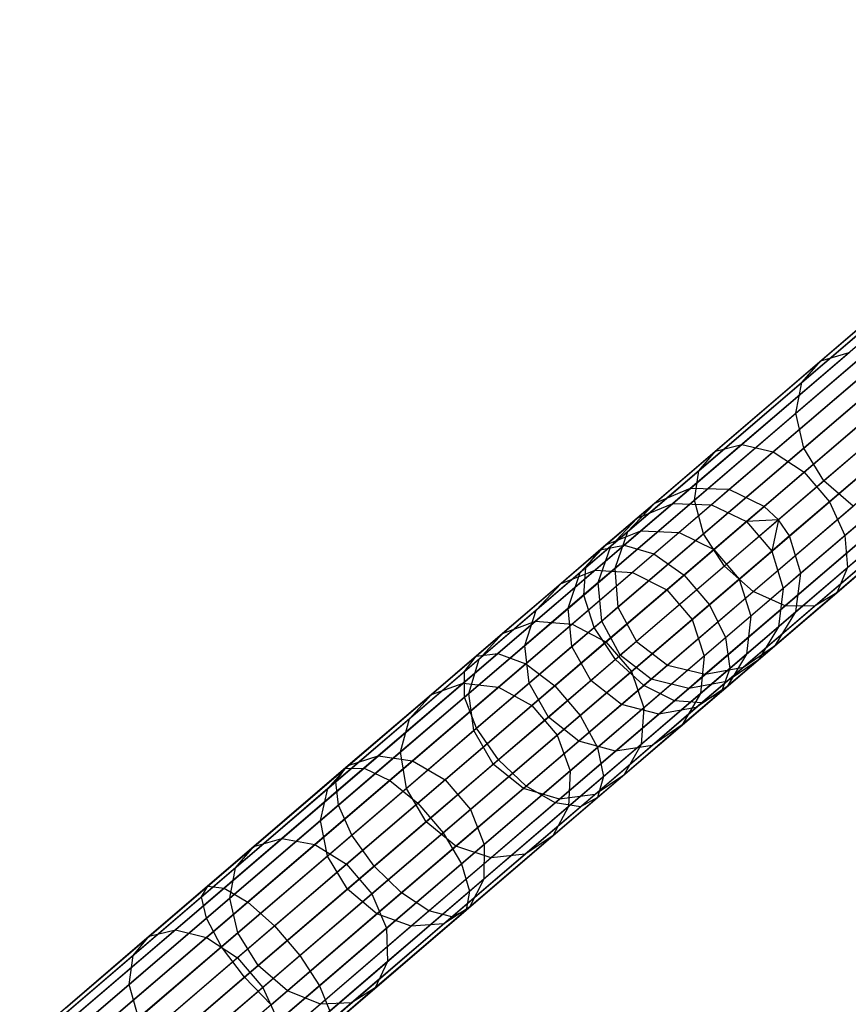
# Model space of a CAD drawing. Extents: x -189 to 189, y -189 to 189.
# Tile 562 of 591: x 130 to 139, y 113 to 124. Entities that reach past the tile are written whole.
import ezdxf

# ---------------------------------------------------------------- set-up
doc = ezdxf.new("R2010")
doc.units = 0
doc.header["$LTSCALE"] = 25.4
doc.layers.get('0').update_dxf_attribs({"linetype": 'CONTINUOUS'})

# ---------------------------------------------------------------- blocks, each defined once
blk = doc.blocks.new('CAMELEON-KENAI-C-12244_STL')
at = {"color": 0}
for p, q in [((142.918, 123.586, -30.93), (137.077, 118.582, -140.93)), ((142.918, 123.586, -30.93), (137.077, 118.582, -140.93)), ((143.333, 123.575, -30.952), (137.492, 118.571, -140.952)), ((143.333, 123.575, -30.952), (137.492, 118.571, -140.952)), ((142.535, 123.427, -30.902), (136.694, 118.423, -140.902)), ((142.535, 123.427, -30.902), (136.694, 118.423, -140.902)), ((143.709, 123.397, -30.963), (137.867, 118.392, -140.963)), ((143.709, 123.397, -30.963), (137.867, 118.392, -140.963)), ((143.86, 123.253, -30.965), (138.019, 118.249, -140.965)), ((143.86, 123.253, -30.965), (138.019, 118.249, -140.965)), ((142.25, 123.126, -30.874), (136.409, 118.121, -140.874)), ((142.25, 123.126, -30.874), (136.409, 118.121, -140.874)), ((143.979, 123.081, -30.963), (138.138, 118.076, -140.963)), ((143.979, 123.081, -30.963), (138.138, 118.076, -140.963)), ((142.112, 122.734, -30.848), (136.271, 117.73, -140.848)), ((142.112, 122.734, -30.848), (136.271, 117.73, -140.848)), ((144.098, 122.683, -30.952), (138.257, 117.678, -140.952)), ((144.098, 122.683, -30.952), (138.257, 117.678, -140.952)), ((142.146, 122.32, -30.831), (136.305, 117.315, -140.831)), ((142.146, 122.32, -30.831), (136.305, 117.315, -140.831)), ((144.045, 122.271, -30.93), (138.204, 117.266, -140.93)), ((144.045, 122.271, -30.93), (138.204, 117.266, -140.93)), ((142.345, 121.955, -30.825), (136.504, 116.95, -140.825)), ((142.345, 121.955, -30.825), (136.504, 116.95, -140.825)), ((143.829, 121.917, -30.902), (137.988, 116.912, -140.902)), ((143.829, 121.917, -30.902), (137.988, 116.912, -140.902)), ((142.675, 121.702, -30.831), (136.834, 116.698, -140.831)), ((142.675, 121.702, -30.831), (136.834, 116.698, -140.831)), ((143.079, 121.605, -30.848), (137.238, 116.601, -140.848)), ((143.079, 121.605, -30.848), (137.238, 116.601, -140.848)), ((143.488, 121.681, -30.874), (137.646, 116.677, -140.874)), ((143.488, 121.681, -30.874), (137.646, 116.677, -140.874)), ((138.471, 119.945, -15.789), (139.478, 120.808, -17.366)), ((138.471, 119.945, -15.789), (139.478, 120.808, -17.366)), ((138.269, 119.715, -16.071), (139.256, 120.56, -17.615)), ((138.269, 119.715, -16.071), (139.256, 120.56, -17.615)), ((138.205, 119.386, -16.316), (139.173, 120.216, -17.833)), ((138.205, 119.386, -16.316), (139.173, 120.216, -17.833)), ((137.627, 119.053, -14.058), (138.774, 120.036, -15.519)), ((137.627, 119.053, -14.058), (138.774, 120.036, -15.519)), ((138.471, 119.945, -15.789), (138.774, 120.036, -15.519)), ((138.471, 119.945, -15.789), (138.774, 120.036, -15.519)), ((137.346, 118.982, -14.356), (138.471, 119.945, -15.789)), ((137.346, 118.982, -14.356), (138.471, 119.945, -15.789)), ((137.963, 118.974, -13.825), (139.127, 119.971, -15.308)), ((137.963, 118.974, -13.825), (139.127, 119.971, -15.308)), ((138.269, 119.715, -16.071), (138.471, 119.945, -15.789)), ((138.269, 119.715, -16.071), (138.471, 119.945, -15.789)), ((138.288, 119.014, -16.483), (139.244, 119.833, -17.98)), ((138.288, 119.014, -16.483), (139.244, 119.833, -17.98)), ((137.168, 118.772, -14.667), (138.269, 119.715, -16.071)), ((137.168, 118.772, -14.667), (138.269, 119.715, -16.071)), ((138.205, 119.386, -16.316), (138.269, 119.715, -16.071)), ((138.205, 119.386, -16.316), (138.269, 119.715, -16.071)), ((138.294, 118.758, -13.698), (139.468, 119.763, -15.193)), ((138.294, 118.758, -13.698), (139.468, 119.763, -15.193)), ((137.123, 118.46, -14.939), (138.205, 119.386, -16.316)), ((137.123, 118.46, -14.939), (138.205, 119.386, -16.316)), ((138.288, 119.014, -16.483), (138.205, 119.386, -16.316)), ((138.288, 119.014, -16.483), (138.205, 119.386, -16.316)), ((139.456, 119.48, -18.032), (138.504, 118.664, -16.542)), ((139.456, 119.48, -18.032), (138.504, 118.664, -16.542)), ((138.565, 118.442, -13.698), (139.738, 119.448, -15.193)), ((138.565, 118.442, -13.698), (139.738, 119.448, -15.193)), ((138.728, 118.081, -13.825), (139.891, 119.079, -15.308)), ((138.728, 118.081, -13.825), (139.891, 119.079, -15.308)), ((136.116, 117.928, -13.082), (137.346, 118.982, -14.356)), ((136.116, 117.928, -13.082), (137.346, 118.982, -14.356)), ((136.373, 117.979, -12.759), (137.627, 119.053, -14.058)), ((136.373, 117.979, -12.759), (137.627, 119.053, -14.058)), ((136.69, 117.884, -12.506), (137.963, 118.974, -13.825)), ((136.69, 117.884, -12.506), (137.963, 118.974, -13.825)), ((137.168, 118.772, -14.667), (137.346, 118.982, -14.356)), ((137.168, 118.772, -14.667), (137.346, 118.982, -14.356)), ((137.22, 118.1, -15.123), (138.288, 119.014, -16.483)), ((137.22, 118.1, -15.123), (138.288, 119.014, -16.483)), ((137.346, 118.982, -14.356), (137.627, 119.053, -14.058)), ((137.346, 118.982, -14.356), (137.627, 119.053, -14.058)), ((137.627, 119.053, -14.058), (137.963, 118.974, -13.825)), ((137.627, 119.053, -14.058), (137.963, 118.974, -13.825)), ((137.963, 118.974, -13.825), (138.294, 118.758, -13.698)), ((137.963, 118.974, -13.825), (138.294, 118.758, -13.698)), ((138.504, 118.664, -16.542), (138.288, 119.014, -16.483)), ((138.504, 118.664, -16.542), (138.288, 119.014, -16.483)), ((135.963, 117.74, -13.42), (137.168, 118.772, -14.667)), ((135.963, 117.74, -13.42), (137.168, 118.772, -14.667)), ((137.011, 117.659, -12.368), (138.294, 118.758, -13.698)), ((137.011, 117.659, -12.368), (138.294, 118.758, -13.698)), ((137.123, 118.46, -14.939), (137.168, 118.772, -14.667)), ((137.123, 118.46, -14.939), (137.168, 118.772, -14.667)), ((138.294, 118.758, -13.698), (138.565, 118.442, -13.698)), ((138.294, 118.758, -13.698), (138.565, 118.442, -13.698)), ((138.504, 118.664, -16.542), (137.442, 117.754, -15.188)), ((138.504, 118.664, -16.542), (137.442, 117.754, -15.188)), ((138.817, 118.396, -16.483), (138.504, 118.664, -16.542)), ((138.817, 118.396, -16.483), (138.504, 118.664, -16.542)), ((138.754, 117.738, -14.058), (139.901, 118.72, -15.519)), ((138.754, 117.738, -14.058), (139.901, 118.72, -15.519)), ((137.077, 118.582, -140.93), (136.694, 118.423, -140.902)), ((137.077, 118.582, -140.93), (136.694, 118.423, -140.902)), ((137.077, 118.582, -140.93), (136.891, 118.422, -142.966)), ((137.077, 118.582, -140.93), (136.891, 118.422, -142.966)), ((137.492, 118.571, -140.952), (137.077, 118.582, -140.93)), ((137.492, 118.571, -140.952), (137.077, 118.582, -140.93)), ((137.492, 118.571, -140.952), (137.303, 118.409, -143.018)), ((137.492, 118.571, -140.952), (137.303, 118.409, -143.018)), ((137.867, 118.392, -140.963), (137.492, 118.571, -140.952)), ((137.867, 118.392, -140.963), (137.492, 118.571, -140.952)), ((135.941, 117.446, -13.714), (137.123, 118.46, -14.939)), ((135.941, 117.446, -13.714), (137.123, 118.46, -14.939)), ((137.22, 118.1, -15.123), (137.123, 118.46, -14.939)), ((137.22, 118.1, -15.123), (137.123, 118.46, -14.939)), ((137.282, 117.343, -12.368), (138.565, 118.442, -13.698)), ((137.282, 117.343, -12.368), (138.565, 118.442, -13.698)), ((138.565, 118.442, -13.698), (138.728, 118.081, -13.825)), ((138.565, 118.442, -13.698), (138.728, 118.081, -13.825)), ((138.64, 117.471, -14.356), (139.765, 118.435, -15.789)), ((138.64, 117.471, -14.356), (139.765, 118.435, -15.789)), ((136.694, 118.423, -140.902), (136.409, 118.121, -140.874)), ((136.694, 118.423, -140.902), (136.409, 118.121, -140.874)), ((136.694, 118.423, -140.902), (136.511, 118.266, -142.899)), ((136.694, 118.423, -140.902), (136.511, 118.266, -142.899)), ((136.511, 118.266, -142.899), (136.891, 118.422, -142.966)), ((136.511, 118.266, -142.899), (136.891, 118.422, -142.966)), ((136.891, 118.422, -142.966), (136.551, 118.131, -144.967)), ((136.891, 118.422, -142.966), (136.551, 118.131, -144.967)), ((136.891, 118.422, -142.966), (137.303, 118.409, -143.018)), ((136.891, 118.422, -142.966), (137.303, 118.409, -143.018)), ((137.303, 118.409, -143.018), (136.958, 118.114, -145.049)), ((137.303, 118.409, -143.018), (136.958, 118.114, -145.049)), ((137.303, 118.409, -143.018), (137.677, 118.229, -143.047)), ((137.303, 118.409, -143.018), (137.677, 118.229, -143.047)), ((137.867, 118.392, -140.963), (137.677, 118.229, -143.047)), ((137.867, 118.392, -140.963), (137.677, 118.229, -143.047)), ((137.749, 117.482, -15.123), (138.817, 118.396, -16.483)), ((137.749, 117.482, -15.123), (138.817, 118.396, -16.483)), ((138.019, 118.249, -140.965), (137.867, 118.392, -140.963)), ((138.019, 118.249, -140.965), (137.867, 118.392, -140.963)), ((136.511, 118.266, -142.899), (136.178, 117.981, -144.861)), ((136.511, 118.266, -142.899), (136.178, 117.981, -144.861)), ((136.23, 117.968, -142.829), (136.511, 118.266, -142.899)), ((136.23, 117.968, -142.829), (136.511, 118.266, -142.899)), ((137.677, 118.229, -143.047), (137.329, 117.931, -145.094)), ((137.677, 118.229, -143.047), (137.329, 117.931, -145.094)), ((138.019, 118.249, -140.965), (137.677, 118.229, -143.047)), ((138.019, 118.249, -140.965), (137.677, 118.229, -143.047)), ((137.677, 118.229, -143.047), (137.947, 117.913, -143.047)), ((137.677, 118.229, -143.047), (137.947, 117.913, -143.047)), ((138.019, 118.249, -140.965), (137.947, 117.913, -143.047)), ((138.019, 118.249, -140.965), (137.947, 117.913, -143.047)), ((138.138, 118.076, -140.963), (138.019, 118.249, -140.965)), ((138.138, 118.076, -140.963), (138.019, 118.249, -140.965)), ((138.09, 117.331, -14.939), (139.172, 118.257, -16.316)), ((138.09, 117.331, -14.939), (139.172, 118.257, -16.316)), ((138.405, 117.327, -14.667), (139.507, 118.271, -16.071)), ((138.405, 117.327, -14.667), (139.507, 118.271, -16.071)), ((136.551, 118.131, -144.967), (136.061, 117.712, -146.913)), ((136.551, 118.131, -144.967), (136.061, 117.712, -146.913)), ((136.178, 117.981, -144.861), (136.551, 118.131, -144.967)), ((136.178, 117.981, -144.861), (136.551, 118.131, -144.967)), ((136.409, 118.121, -140.874), (136.23, 117.968, -142.829)), ((136.409, 118.121, -140.874), (136.23, 117.968, -142.829)), ((136.409, 118.121, -140.874), (136.271, 117.73, -140.848)), ((136.409, 118.121, -140.874), (136.271, 117.73, -140.848)), ((136.958, 118.114, -145.049), (136.461, 117.688, -147.025)), ((136.958, 118.114, -145.049), (136.461, 117.688, -147.025)), ((136.551, 118.131, -144.967), (136.958, 118.114, -145.049)), ((136.551, 118.131, -144.967), (136.958, 118.114, -145.049)), ((136.958, 118.114, -145.049), (137.329, 117.931, -145.094)), ((136.958, 118.114, -145.049), (137.329, 117.931, -145.094)), ((136.053, 117.099, -13.913), (137.22, 118.1, -15.123)), ((136.053, 117.099, -13.913), (137.22, 118.1, -15.123)), ((137.442, 117.754, -15.188), (137.22, 118.1, -15.123)), ((137.442, 117.754, -15.188), (137.22, 118.1, -15.123)), ((137.455, 116.991, -12.506), (138.728, 118.081, -13.825)), ((137.455, 116.991, -12.506), (138.728, 118.081, -13.825)), ((138.138, 118.076, -140.963), (137.947, 117.913, -143.047)), ((138.138, 118.076, -140.963), (137.947, 117.913, -143.047)), ((138.257, 117.678, -140.952), (138.138, 118.076, -140.963)), ((138.257, 117.678, -140.952), (138.138, 118.076, -140.963)), ((138.728, 118.081, -13.825), (138.754, 117.738, -14.058)), ((138.728, 118.081, -13.825), (138.754, 117.738, -14.058)), ((134.794, 116.795, -11.98), (136.116, 117.928, -13.082)), ((134.794, 116.795, -11.98), (136.116, 117.928, -13.082)), ((135.025, 116.823, -11.636), (136.373, 117.979, -12.759)), ((135.025, 116.823, -11.636), (136.373, 117.979, -12.759)), ((136.178, 117.981, -144.861), (135.698, 117.569, -146.77)), ((136.178, 117.981, -144.861), (135.698, 117.569, -146.77)), ((135.904, 117.688, -144.751), (136.178, 117.981, -144.861)), ((135.904, 117.688, -144.751), (136.178, 117.981, -144.861)), ((136.23, 117.968, -142.829), (135.904, 117.688, -144.751)), ((136.23, 117.968, -142.829), (135.904, 117.688, -144.751)), ((135.963, 117.74, -13.42), (136.116, 117.928, -13.082)), ((135.963, 117.74, -13.42), (136.116, 117.928, -13.082)), ((136.096, 117.579, -142.768), (136.23, 117.968, -142.829)), ((136.096, 117.579, -142.768), (136.23, 117.968, -142.829)), ((136.116, 117.928, -13.082), (136.373, 117.979, -12.759)), ((136.116, 117.928, -13.082), (136.373, 117.979, -12.759)), ((136.373, 117.979, -12.759), (136.69, 117.884, -12.506)), ((136.373, 117.979, -12.759), (136.69, 117.884, -12.506)), ((137.329, 117.931, -145.094), (136.828, 117.502, -147.086)), ((137.329, 117.931, -145.094), (136.828, 117.502, -147.086)), ((137.329, 117.931, -145.094), (137.6, 117.615, -145.094)), ((137.329, 117.931, -145.094), (137.6, 117.615, -145.094)), ((137.947, 117.913, -143.047), (137.6, 117.615, -145.094)), ((137.947, 117.913, -143.047), (137.6, 117.615, -145.094)), ((137.947, 117.913, -143.047), (138.068, 117.516, -143.018)), ((137.947, 117.913, -143.047), (138.068, 117.516, -143.018)), ((135.321, 116.711, -11.366), (136.69, 117.884, -12.506)), ((135.321, 116.711, -11.366), (136.69, 117.884, -12.506)), ((136.69, 117.884, -12.506), (137.011, 117.659, -12.368)), ((136.69, 117.884, -12.506), (137.011, 117.659, -12.368)), ((134.668, 116.63, -12.341), (135.963, 117.74, -13.42)), ((134.668, 116.63, -12.341), (135.963, 117.74, -13.42)), ((136.061, 117.712, -146.913), (135.426, 117.168, -148.786)), ((136.061, 117.712, -146.913), (135.426, 117.168, -148.786)), ((135.698, 117.569, -146.77), (136.061, 117.712, -146.913)), ((135.698, 117.569, -146.77), (136.061, 117.712, -146.913)), ((135.941, 117.446, -13.714), (135.963, 117.74, -13.42)), ((135.941, 117.446, -13.714), (135.963, 117.74, -13.42)), ((136.061, 117.712, -146.913), (136.461, 117.688, -147.025)), ((136.061, 117.712, -146.913), (136.461, 117.688, -147.025)), ((136.271, 117.73, -140.848), (136.096, 117.579, -142.768)), ((136.271, 117.73, -140.848), (136.096, 117.579, -142.768)), ((136.271, 117.73, -140.848), (136.305, 117.315, -140.831)), ((136.271, 117.73, -140.848), (136.305, 117.315, -140.831)), ((137.442, 117.754, -15.188), (136.279, 116.758, -13.984)), ((137.442, 117.754, -15.188), (136.279, 116.758, -13.984)), ((137.749, 117.482, -15.123), (137.442, 117.754, -15.188)), ((137.749, 117.482, -15.123), (137.442, 117.754, -15.188)), ((137.5, 116.663, -12.759), (138.754, 117.738, -14.058)), ((137.5, 116.663, -12.759), (138.754, 117.738, -14.058)), ((138.754, 117.738, -14.058), (138.64, 117.471, -14.356)), ((138.754, 117.738, -14.058), (138.64, 117.471, -14.356)), ((135.904, 117.688, -144.751), (135.433, 117.285, -146.621)), ((135.904, 117.688, -144.751), (135.433, 117.285, -146.621)), ((135.631, 116.476, -11.219), (137.011, 117.659, -12.368)), ((135.631, 116.476, -11.219), (137.011, 117.659, -12.368)), ((135.775, 117.305, -144.655), (135.904, 117.688, -144.751)), ((135.775, 117.305, -144.655), (135.904, 117.688, -144.751)), ((136.461, 117.688, -147.025), (135.816, 117.135, -148.926)), ((136.461, 117.688, -147.025), (135.816, 117.135, -148.926)), ((136.461, 117.688, -147.025), (136.828, 117.502, -147.086)), ((136.461, 117.688, -147.025), (136.828, 117.502, -147.086)), ((137.011, 117.659, -12.368), (137.282, 117.343, -12.368)), ((137.011, 117.659, -12.368), (137.282, 117.343, -12.368)), ((137.6, 117.615, -145.094), (137.099, 117.186, -147.086)), ((137.6, 117.615, -145.094), (137.099, 117.186, -147.086)), ((137.6, 117.615, -145.094), (137.723, 117.221, -145.049)), ((137.6, 117.615, -145.094), (137.723, 117.221, -145.049)), ((138.257, 117.678, -140.952), (138.068, 117.516, -143.018)), ((138.257, 117.678, -140.952), (138.068, 117.516, -143.018)), ((138.204, 117.266, -140.93), (138.257, 117.678, -140.952)), ((138.204, 117.266, -140.93), (138.257, 117.678, -140.952)), ((135.698, 117.569, -146.77), (135.075, 117.036, -148.606)), ((135.698, 117.569, -146.77), (135.075, 117.036, -148.606)), ((135.433, 117.285, -146.621), (135.698, 117.569, -146.77)), ((135.433, 117.285, -146.621), (135.698, 117.569, -146.77)), ((136.096, 117.579, -142.768), (135.775, 117.305, -144.655)), ((136.096, 117.579, -142.768), (135.775, 117.305, -144.655)), ((136.132, 117.167, -142.727), (136.096, 117.579, -142.768)), ((136.132, 117.167, -142.727), (136.096, 117.579, -142.768)), ((136.828, 117.502, -147.086), (136.178, 116.945, -149.002)), ((136.828, 117.502, -147.086), (136.178, 116.945, -149.002)), ((136.828, 117.502, -147.086), (137.099, 117.186, -147.086)), ((136.828, 117.502, -147.086), (137.099, 117.186, -147.086)), ((138.068, 117.516, -143.018), (137.723, 117.221, -145.049)), ((138.068, 117.516, -143.018), (137.723, 117.221, -145.049)), ((138.068, 117.516, -143.018), (138.018, 117.107, -142.966)), ((138.068, 117.516, -143.018), (138.018, 117.107, -142.966)), ((134.669, 116.357, -12.655), (135.941, 117.446, -13.714)), ((134.669, 116.357, -12.655), (135.941, 117.446, -13.714)), ((136.053, 117.099, -13.913), (135.941, 117.446, -13.714)), ((136.053, 117.099, -13.913), (135.941, 117.446, -13.714)), ((136.582, 116.481, -13.913), (137.749, 117.482, -15.123)), ((136.582, 116.481, -13.913), (137.749, 117.482, -15.123)), ((137.41, 116.417, -13.082), (138.64, 117.471, -14.356)), ((137.41, 116.417, -13.082), (138.64, 117.471, -14.356)), ((138.09, 117.331, -14.939), (137.749, 117.482, -15.123)), ((138.09, 117.331, -14.939), (137.749, 117.482, -15.123)), ((138.64, 117.471, -14.356), (138.405, 117.327, -14.667)), ((138.64, 117.471, -14.356), (138.405, 117.327, -14.667)), ((135.433, 117.285, -146.621), (134.823, 116.763, -148.419)), ((135.433, 117.285, -146.621), (134.823, 116.763, -148.419)), ((135.775, 117.305, -144.655), (135.313, 116.909, -146.491)), ((135.775, 117.305, -144.655), (135.313, 116.909, -146.491)), ((135.313, 116.909, -146.491), (135.433, 117.285, -146.621)), ((135.313, 116.909, -146.491), (135.433, 117.285, -146.621)), ((135.815, 116.896, -144.59), (135.775, 117.305, -144.655)), ((135.815, 116.896, -144.59), (135.775, 117.305, -144.655)), ((135.902, 116.161, -11.219), (137.282, 117.343, -12.368)), ((135.902, 116.161, -11.219), (137.282, 117.343, -12.368)), ((136.305, 117.315, -140.831), (136.132, 117.167, -142.727)), ((136.305, 117.315, -140.831), (136.132, 117.167, -142.727)), ((136.305, 117.315, -140.831), (136.504, 116.95, -140.825)), ((136.305, 117.315, -140.831), (136.504, 116.95, -140.825)), ((136.908, 116.318, -13.714), (138.09, 117.331, -14.939)), ((136.908, 116.318, -13.714), (138.09, 117.331, -14.939)), ((137.201, 116.295, -13.42), (138.405, 117.327, -14.667)), ((137.201, 116.295, -13.42), (138.405, 117.327, -14.667)), ((137.282, 117.343, -12.368), (137.455, 116.991, -12.506)), ((137.282, 117.343, -12.368), (137.455, 116.991, -12.506)), ((138.405, 117.327, -14.667), (138.09, 117.331, -14.939)), ((138.405, 117.327, -14.667), (138.09, 117.331, -14.939)), ((137.099, 117.186, -147.086), (136.449, 116.629, -149.002)), ((137.099, 117.186, -147.086), (136.449, 116.629, -149.002)), ((137.099, 117.186, -147.086), (137.226, 116.795, -147.025)), ((137.099, 117.186, -147.086), (137.226, 116.795, -147.025)), ((137.723, 117.221, -145.049), (137.226, 116.795, -147.025)), ((137.723, 117.221, -145.049), (137.226, 116.795, -147.025)), ((137.723, 117.221, -145.049), (137.678, 116.816, -144.967)), ((137.723, 117.221, -145.049), (137.678, 116.816, -144.967)), ((137.988, 116.912, -140.902), (138.204, 117.266, -140.93)), ((137.988, 116.912, -140.902), (138.204, 117.266, -140.93)), ((138.204, 117.266, -140.93), (138.018, 117.107, -142.966)), ((138.204, 117.266, -140.93), (138.018, 117.107, -142.966)), ((135.426, 117.168, -148.786), (134.652, 116.505, -150.565)), ((135.426, 117.168, -148.786), (134.652, 116.505, -150.565)), ((134.797, 116.024, -12.868), (136.053, 117.099, -13.913)), ((134.797, 116.024, -12.868), (136.053, 117.099, -13.913)), ((135.816, 117.135, -148.926), (135.031, 116.462, -150.732)), ((135.816, 117.135, -148.926), (135.031, 116.462, -150.732)), ((135.075, 117.036, -148.606), (135.426, 117.168, -148.786)), ((135.075, 117.036, -148.606), (135.426, 117.168, -148.786)), ((135.426, 117.168, -148.786), (135.816, 117.135, -148.926)), ((135.426, 117.168, -148.786), (135.816, 117.135, -148.926)), ((136.132, 117.167, -142.727), (135.815, 116.896, -144.59)), ((136.132, 117.167, -142.727), (135.815, 116.896, -144.59)), ((135.816, 117.135, -148.926), (136.178, 116.945, -149.002)), ((135.816, 117.135, -148.926), (136.178, 116.945, -149.002)), ((136.279, 116.758, -13.984), (136.053, 117.099, -13.913)), ((136.279, 116.758, -13.984), (136.053, 117.099, -13.913)), ((136.331, 116.803, -142.712), (136.132, 117.167, -142.727)), ((136.331, 116.803, -142.712), (136.132, 117.167, -142.727)), ((138.018, 117.107, -142.966), (137.678, 116.816, -144.967)), ((138.018, 117.107, -142.966), (137.678, 116.816, -144.967)), ((138.018, 117.107, -142.966), (137.805, 116.756, -142.899)), ((138.018, 117.107, -142.966), (137.805, 116.756, -142.899)), ((135.075, 117.036, -148.606), (134.316, 116.385, -150.351)), ((135.075, 117.036, -148.606), (134.316, 116.385, -150.351)), ((134.823, 116.763, -148.419), (135.075, 117.036, -148.606)), ((134.823, 116.763, -148.419), (135.075, 117.036, -148.606)), ((136.086, 115.818, -11.366), (137.455, 116.991, -12.506)), ((136.086, 115.818, -11.366), (137.455, 116.991, -12.506)), ((137.455, 116.991, -12.506), (137.5, 116.663, -12.759)), ((137.455, 116.991, -12.506), (137.5, 116.663, -12.759)), ((135.313, 116.909, -146.491), (134.715, 116.396, -148.256)), ((135.313, 116.909, -146.491), (134.715, 116.396, -148.256)), ((135.359, 116.505, -146.402), (135.313, 116.909, -146.491)), ((135.359, 116.505, -146.402), (135.313, 116.909, -146.491)), ((135.815, 116.896, -144.59), (135.359, 116.505, -146.402)), ((135.815, 116.896, -144.59), (135.359, 116.505, -146.402)), ((136.178, 116.945, -149.002), (135.386, 116.267, -150.823)), ((136.178, 116.945, -149.002), (135.386, 116.267, -150.823)), ((136.017, 116.533, -144.567), (135.815, 116.896, -144.59)), ((136.017, 116.533, -144.567), (135.815, 116.896, -144.59)), ((136.178, 116.945, -149.002), (136.449, 116.629, -149.002)), ((136.178, 116.945, -149.002), (136.449, 116.629, -149.002)), ((136.504, 116.95, -140.825), (136.331, 116.803, -142.712)), ((136.504, 116.95, -140.825), (136.331, 116.803, -142.712)), ((136.504, 116.95, -140.825), (136.834, 116.698, -140.831)), ((136.504, 116.95, -140.825), (136.834, 116.698, -140.831)), ((137.646, 116.677, -140.874), (137.988, 116.912, -140.902)), ((137.646, 116.677, -140.874), (137.988, 116.912, -140.902)), ((137.988, 116.912, -140.902), (137.805, 116.756, -142.899)), ((137.988, 116.912, -140.902), (137.805, 116.756, -142.899)), ((133.393, 115.594, -11.063), (134.794, 116.795, -11.98)), ((133.393, 115.594, -11.063), (134.794, 116.795, -11.98)), ((133.596, 115.599, -10.7), (135.025, 116.823, -11.636)), ((133.596, 115.599, -10.7), (135.025, 116.823, -11.636)), ((134.823, 116.763, -148.419), (134.08, 116.126, -150.128)), ((134.823, 116.763, -148.419), (134.08, 116.126, -150.128)), ((134.668, 116.63, -12.341), (134.794, 116.795, -11.98)), ((134.668, 116.63, -12.341), (134.794, 116.795, -11.98)), ((134.715, 116.396, -148.256), (134.823, 116.763, -148.419)), ((134.715, 116.396, -148.256), (134.823, 116.763, -148.419)), ((134.794, 116.795, -11.98), (135.025, 116.823, -11.636)), ((134.794, 116.795, -11.98), (135.025, 116.823, -11.636)), ((135.025, 116.823, -11.636), (135.321, 116.711, -11.366)), ((135.025, 116.823, -11.636), (135.321, 116.711, -11.366)), ((136.279, 116.758, -13.984), (135.029, 115.687, -12.943)), ((136.279, 116.758, -13.984), (135.029, 115.687, -12.943)), ((136.017, 116.533, -144.567), (136.331, 116.803, -142.712)), ((136.017, 116.533, -144.567), (136.331, 116.803, -142.712)), ((136.582, 116.481, -13.913), (136.279, 116.758, -13.984)), ((136.582, 116.481, -13.913), (136.279, 116.758, -13.984)), ((136.661, 116.549, -142.727), (136.331, 116.803, -142.712)), ((136.661, 116.549, -142.727), (136.331, 116.803, -142.712)), ((137.226, 116.795, -147.025), (136.581, 116.243, -148.926)), ((137.226, 116.795, -147.025), (136.581, 116.243, -148.926)), ((137.678, 116.816, -144.967), (137.188, 116.396, -146.913)), ((137.678, 116.816, -144.967), (137.188, 116.396, -146.913)), ((137.226, 116.795, -147.025), (137.188, 116.396, -146.913)), ((137.226, 116.795, -147.025), (137.188, 116.396, -146.913)), ((137.805, 116.756, -142.899), (137.467, 116.524, -142.829)), ((137.805, 116.756, -142.899), (137.467, 116.524, -142.829)), ((137.678, 116.816, -144.967), (137.472, 116.47, -144.861)), ((137.678, 116.816, -144.967), (137.472, 116.47, -144.861)), ((137.805, 116.756, -142.899), (137.472, 116.47, -144.861)), ((137.805, 116.756, -142.899), (137.472, 116.47, -144.861)), ((133.871, 115.468, -10.417), (135.321, 116.711, -11.366)), ((133.871, 115.468, -10.417), (135.321, 116.711, -11.366)), ((135.321, 116.711, -11.366), (135.631, 116.476, -11.219)), ((135.321, 116.711, -11.366), (135.631, 116.476, -11.219)), ((136.152, 115.508, -11.636), (137.5, 116.663, -12.759)), ((136.152, 115.508, -11.636), (137.5, 116.663, -12.759)), ((136.834, 116.698, -140.831), (136.661, 116.549, -142.727)), ((136.834, 116.698, -140.831), (136.661, 116.549, -142.727)), ((136.834, 116.698, -140.831), (137.238, 116.601, -140.848)), ((136.834, 116.698, -140.831), (137.238, 116.601, -140.848)), ((137.238, 116.601, -140.848), (137.646, 116.677, -140.874)), ((137.238, 116.601, -140.848), (137.646, 116.677, -140.874)), ((137.5, 116.663, -12.759), (137.41, 116.417, -13.082)), ((137.5, 116.663, -12.759), (137.41, 116.417, -13.082)), ((137.646, 116.677, -140.874), (137.467, 116.524, -142.829)), ((137.646, 116.677, -140.874), (137.467, 116.524, -142.829)), ((133.296, 115.454, -11.442), (134.668, 116.63, -12.341)), ((133.296, 115.454, -11.442), (134.668, 116.63, -12.341)), ((134.669, 116.357, -12.655), (134.668, 116.63, -12.341)), ((134.669, 116.357, -12.655), (134.668, 116.63, -12.341)), ((136.449, 116.629, -149.002), (135.657, 115.951, -150.823)), ((136.449, 116.629, -149.002), (135.657, 115.951, -150.823)), ((136.661, 116.549, -142.727), (136.345, 116.278, -144.59)), ((136.661, 116.549, -142.727), (136.345, 116.278, -144.59)), ((136.449, 116.629, -149.002), (136.581, 116.243, -148.926)), ((136.449, 116.629, -149.002), (136.581, 116.243, -148.926)), ((137.063, 116.45, -142.768), (136.661, 116.549, -142.727)), ((137.063, 116.45, -142.768), (136.661, 116.549, -142.727)), ((137.238, 116.601, -140.848), (137.063, 116.45, -142.768)), ((137.238, 116.601, -140.848), (137.063, 116.45, -142.768)), ((134.652, 116.505, -150.565), (133.747, 115.729, -152.234)), ((134.652, 116.505, -150.565), (133.747, 115.729, -152.234)), ((135.031, 116.462, -150.732), (134.112, 115.675, -152.425)), ((135.031, 116.462, -150.732), (134.112, 115.675, -152.425)), ((134.169, 115.224, -10.262), (135.631, 116.476, -11.219)), ((134.169, 115.224, -10.262), (135.631, 116.476, -11.219)), ((134.316, 116.385, -150.351), (134.652, 116.505, -150.565)), ((134.316, 116.385, -150.351), (134.652, 116.505, -150.565)), ((134.652, 116.505, -150.565), (135.031, 116.462, -150.732)), ((134.652, 116.505, -150.565), (135.031, 116.462, -150.732)), ((135.359, 116.505, -146.402), (134.768, 115.999, -148.145)), ((135.359, 116.505, -146.402), (134.768, 115.999, -148.145)), ((135.031, 116.462, -150.732), (135.386, 116.267, -150.823)), ((135.031, 116.462, -150.732), (135.386, 116.267, -150.823)), ((135.326, 115.406, -12.868), (136.582, 116.481, -13.913)), ((135.326, 115.406, -12.868), (136.582, 116.481, -13.913)), ((135.563, 116.144, -146.371), (135.359, 116.505, -146.402)), ((135.563, 116.144, -146.371), (135.359, 116.505, -146.402)), ((135.563, 116.144, -146.371), (136.017, 116.533, -144.567)), ((135.563, 116.144, -146.371), (136.017, 116.533, -144.567)), ((135.631, 116.476, -11.219), (135.902, 116.161, -11.219)), ((135.631, 116.476, -11.219), (135.902, 116.161, -11.219)), ((136.345, 116.278, -144.59), (136.017, 116.533, -144.567)), ((136.345, 116.278, -144.59), (136.017, 116.533, -144.567)), ((136.908, 116.318, -13.714), (136.582, 116.481, -13.913)), ((136.908, 116.318, -13.714), (136.582, 116.481, -13.913)), ((137.063, 116.45, -142.768), (136.742, 116.176, -144.655)), ((137.063, 116.45, -142.768), (136.742, 116.176, -144.655)), ((137.472, 116.47, -144.861), (136.992, 116.059, -146.77)), ((137.472, 116.47, -144.861), (136.992, 116.059, -146.77)), ((137.467, 116.524, -142.829), (137.063, 116.45, -142.768)), ((137.467, 116.524, -142.829), (137.063, 116.45, -142.768)), ((137.467, 116.524, -142.829), (137.141, 116.244, -144.751)), ((137.467, 116.524, -142.829), (137.141, 116.244, -144.751)), ((137.472, 116.47, -144.861), (137.141, 116.244, -144.751)), ((137.472, 116.47, -144.861), (137.141, 116.244, -144.751)), ((133.322, 115.203, -11.772), (134.669, 116.357, -12.655)), ((133.322, 115.203, -11.772), (134.669, 116.357, -12.655)), ((134.316, 116.385, -150.351), (133.428, 115.625, -151.988)), ((134.316, 116.385, -150.351), (133.428, 115.625, -151.988)), ((134.715, 116.396, -148.256), (133.985, 115.771, -149.934)), ((134.715, 116.396, -148.256), (133.985, 115.771, -149.934)), ((134.08, 116.126, -150.128), (134.316, 116.385, -150.351)), ((134.08, 116.126, -150.128), (134.316, 116.385, -150.351)), ((134.797, 116.024, -12.868), (134.669, 116.357, -12.655)), ((134.797, 116.024, -12.868), (134.669, 116.357, -12.655)), ((134.768, 115.999, -148.145), (134.715, 116.396, -148.256)), ((134.768, 115.999, -148.145), (134.715, 116.396, -148.256)), ((136.088, 115.284, -11.98), (137.41, 116.417, -13.082)), ((136.088, 115.284, -11.98), (137.41, 116.417, -13.082)), ((137.188, 116.396, -146.913), (136.553, 115.852, -148.786)), ((137.188, 116.396, -146.913), (136.553, 115.852, -148.786)), ((137.188, 116.396, -146.913), (136.992, 116.059, -146.77)), ((137.188, 116.396, -146.913), (136.992, 116.059, -146.77)), ((137.41, 116.417, -13.082), (137.201, 116.295, -13.42)), ((137.41, 116.417, -13.082), (137.201, 116.295, -13.42)), ((135.386, 116.267, -150.823), (134.46, 115.473, -152.531)), ((135.386, 116.267, -150.823), (134.46, 115.473, -152.531)), ((135.386, 116.267, -150.823), (135.657, 115.951, -150.823)), ((135.386, 116.267, -150.823), (135.657, 115.951, -150.823)), ((135.636, 115.228, -12.655), (136.908, 116.318, -13.714)), ((135.636, 115.228, -12.655), (136.908, 116.318, -13.714)), ((136.581, 116.243, -148.926), (135.796, 115.57, -150.732)), ((136.581, 116.243, -148.926), (135.796, 115.57, -150.732)), ((136.345, 116.278, -144.59), (135.889, 115.888, -146.402)), ((136.345, 116.278, -144.59), (135.889, 115.888, -146.402)), ((135.906, 115.185, -12.341), (137.201, 116.295, -13.42)), ((135.906, 115.185, -12.341), (137.201, 116.295, -13.42)), ((136.742, 116.176, -144.655), (136.345, 116.278, -144.59)), ((136.742, 116.176, -144.655), (136.345, 116.278, -144.59)), ((136.581, 116.243, -148.926), (136.553, 115.852, -148.786)), ((136.581, 116.243, -148.926), (136.553, 115.852, -148.786)), ((137.141, 116.244, -144.751), (136.671, 115.841, -146.621)), ((137.141, 116.244, -144.751), (136.671, 115.841, -146.621)), ((137.141, 116.244, -144.751), (136.742, 116.176, -144.655)), ((137.141, 116.244, -144.751), (136.742, 116.176, -144.655)), ((137.201, 116.295, -13.42), (136.908, 116.318, -13.714)), ((137.201, 116.295, -13.42), (136.908, 116.318, -13.714)), ((134.08, 116.126, -150.128), (133.211, 115.381, -151.731)), ((134.08, 116.126, -150.128), (133.211, 115.381, -151.731)), ((133.985, 115.771, -149.934), (134.08, 116.126, -150.128)), ((133.985, 115.771, -149.934), (134.08, 116.126, -150.128)), ((134.439, 114.908, -10.262), (135.902, 116.161, -11.219)), ((134.439, 114.908, -10.262), (135.902, 116.161, -11.219)), ((134.974, 115.64, -148.106), (135.563, 116.144, -146.371)), ((134.974, 115.64, -148.106), (135.563, 116.144, -146.371)), ((135.889, 115.888, -146.402), (135.563, 116.144, -146.371)), ((135.889, 115.888, -146.402), (135.563, 116.144, -146.371)), ((135.902, 116.161, -11.219), (136.086, 115.818, -11.366)), ((135.902, 116.161, -11.219), (136.086, 115.818, -11.366)), ((136.742, 116.176, -144.655), (136.28, 115.78, -146.491)), ((136.742, 116.176, -144.655), (136.28, 115.78, -146.491)), ((133.467, 114.884, -11.997), (134.797, 116.024, -12.868)), ((133.467, 114.884, -11.997), (134.797, 116.024, -12.868)), ((135.029, 115.687, -12.943), (134.797, 116.024, -12.868)), ((135.029, 115.687, -12.943), (134.797, 116.024, -12.868)), ((136.992, 116.059, -146.77), (136.369, 115.525, -148.606)), ((136.992, 116.059, -146.77), (136.369, 115.525, -148.606)), ((136.992, 116.059, -146.77), (136.671, 115.841, -146.621)), ((136.992, 116.059, -146.77), (136.671, 115.841, -146.621)), ((134.768, 115.999, -148.145), (134.048, 115.382, -149.802)), ((134.768, 115.999, -148.145), (134.048, 115.382, -149.802)), ((135.657, 115.951, -150.823), (134.731, 115.157, -152.531)), ((135.657, 115.951, -150.823), (134.731, 115.157, -152.531)), ((134.974, 115.64, -148.106), (134.768, 115.999, -148.145)), ((134.974, 115.64, -148.106), (134.768, 115.999, -148.145)), ((135.657, 115.951, -150.823), (135.796, 115.57, -150.732)), ((135.657, 115.951, -150.823), (135.796, 115.57, -150.732)), ((134.635, 114.576, -10.417), (136.086, 115.818, -11.366)), ((134.635, 114.576, -10.417), (136.086, 115.818, -11.366)), ((135.889, 115.888, -146.402), (135.297, 115.381, -148.145)), ((135.889, 115.888, -146.402), (135.297, 115.381, -148.145)), ((136.553, 115.852, -148.786), (135.779, 115.189, -150.565)), ((136.553, 115.852, -148.786), (135.779, 115.189, -150.565)), ((136.28, 115.78, -146.491), (135.889, 115.888, -146.402)), ((136.28, 115.78, -146.491), (135.889, 115.888, -146.402)), ((136.671, 115.841, -146.621), (136.061, 115.318, -148.419)), ((136.671, 115.841, -146.621), (136.061, 115.318, -148.419)), ((136.086, 115.818, -11.366), (136.152, 115.508, -11.636)), ((136.086, 115.818, -11.366), (136.152, 115.508, -11.636)), ((136.671, 115.841, -146.621), (136.28, 115.78, -146.491)), ((136.671, 115.841, -146.621), (136.28, 115.78, -146.491)), ((136.553, 115.852, -148.786), (136.369, 115.525, -148.606)), ((136.553, 115.852, -148.786), (136.369, 115.525, -148.606)), ((133.747, 115.729, -152.234), (132.72, 114.849, -153.775)), ((133.747, 115.729, -152.234), (132.72, 114.849, -153.775)), ((133.985, 115.771, -149.934), (133.132, 115.04, -151.507)), ((133.985, 115.771, -149.934), (133.132, 115.04, -151.507)), ((133.428, 115.625, -151.988), (133.747, 115.729, -152.234)), ((133.428, 115.625, -151.988), (133.747, 115.729, -152.234)), ((133.747, 115.729, -152.234), (134.112, 115.675, -152.425)), ((133.747, 115.729, -152.234), (134.112, 115.675, -152.425)), ((134.048, 115.382, -149.802), (133.985, 115.771, -149.934)), ((134.048, 115.382, -149.802), (133.985, 115.771, -149.934)), ((136.28, 115.78, -146.491), (135.682, 115.267, -148.256)), ((136.28, 115.78, -146.491), (135.682, 115.267, -148.256)), ((131.928, 114.339, -10.339), (133.393, 115.594, -11.063)), ((131.928, 114.339, -10.339), (133.393, 115.594, -11.063)), ((132.102, 114.319, -9.962), (133.596, 115.599, -10.7)), ((132.102, 114.319, -9.962), (133.596, 115.599, -10.7)), ((133.428, 115.625, -151.988), (132.421, 114.762, -153.499)), ((133.428, 115.625, -151.988), (132.421, 114.762, -153.499)), ((134.112, 115.675, -152.425), (133.07, 114.782, -153.99)), ((134.112, 115.675, -152.425), (133.07, 114.782, -153.99)), ((133.211, 115.381, -151.731), (133.428, 115.625, -151.988)), ((133.211, 115.381, -151.731), (133.428, 115.625, -151.988)), ((133.296, 115.454, -11.442), (133.393, 115.594, -11.063)), ((133.296, 115.454, -11.442), (133.393, 115.594, -11.063)), ((133.393, 115.594, -11.063), (133.596, 115.599, -10.7)), ((133.393, 115.594, -11.063), (133.596, 115.599, -10.7)), ((133.596, 115.599, -10.7), (133.871, 115.468, -10.417)), ((133.596, 115.599, -10.7), (133.871, 115.468, -10.417)), ((135.029, 115.687, -12.943), (133.705, 114.553, -12.076)), ((135.029, 115.687, -12.943), (133.705, 114.553, -12.076)), ((134.112, 115.675, -152.425), (134.46, 115.473, -152.531)), ((134.112, 115.675, -152.425), (134.46, 115.473, -152.531)), ((134.257, 115.025, -149.755), (134.974, 115.64, -148.106)), ((134.257, 115.025, -149.755), (134.974, 115.64, -148.106)), ((135.297, 115.381, -148.145), (134.974, 115.64, -148.106)), ((135.297, 115.381, -148.145), (134.974, 115.64, -148.106)), ((135.326, 115.406, -12.868), (135.029, 115.687, -12.943)), ((135.326, 115.406, -12.868), (135.029, 115.687, -12.943)), ((134.723, 114.284, -10.7), (136.152, 115.508, -11.636)), ((134.723, 114.284, -10.7), (136.152, 115.508, -11.636)), ((135.796, 115.57, -150.732), (134.877, 114.783, -152.425)), ((135.796, 115.57, -150.732), (134.877, 114.783, -152.425)), ((136.369, 115.525, -148.606), (135.61, 114.875, -150.351)), ((136.369, 115.525, -148.606), (135.61, 114.875, -150.351)), ((135.796, 115.57, -150.732), (135.779, 115.189, -150.565)), ((135.796, 115.57, -150.732), (135.779, 115.189, -150.565)), ((136.369, 115.525, -148.606), (136.061, 115.318, -148.419)), ((136.369, 115.525, -148.606), (136.061, 115.318, -148.419)), ((136.152, 115.508, -11.636), (136.088, 115.284, -11.98)), ((136.152, 115.508, -11.636), (136.088, 115.284, -11.98)), ((131.861, 114.225, -10.733), (133.296, 115.454, -11.442)), ((131.861, 114.225, -10.733), (133.296, 115.454, -11.442)), ((132.354, 114.169, -9.668), (133.871, 115.468, -10.417)), ((132.354, 114.169, -9.668), (133.871, 115.468, -10.417)), ((134.048, 115.382, -149.802), (133.205, 114.66, -151.356)), ((134.048, 115.382, -149.802), (133.205, 114.66, -151.356)), ((133.322, 115.203, -11.772), (133.296, 115.454, -11.442)), ((133.322, 115.203, -11.772), (133.296, 115.454, -11.442)), ((134.46, 115.473, -152.531), (133.409, 114.573, -154.108)), ((134.46, 115.473, -152.531), (133.409, 114.573, -154.108)), ((133.871, 115.468, -10.417), (134.169, 115.224, -10.262)), ((133.871, 115.468, -10.417), (134.169, 115.224, -10.262)), ((133.996, 114.266, -11.997), (135.326, 115.406, -12.868)), ((133.996, 114.266, -11.997), (135.326, 115.406, -12.868)), ((134.257, 115.025, -149.755), (134.048, 115.382, -149.802)), ((134.257, 115.025, -149.755), (134.048, 115.382, -149.802)), ((134.46, 115.473, -152.531), (134.731, 115.157, -152.531)), ((134.46, 115.473, -152.531), (134.731, 115.157, -152.531)), ((135.636, 115.228, -12.655), (135.326, 115.406, -12.868)), ((135.636, 115.228, -12.655), (135.326, 115.406, -12.868)), ((133.211, 115.381, -151.731), (132.224, 114.536, -153.211)), ((133.211, 115.381, -151.731), (132.224, 114.536, -153.211)), ((133.132, 115.04, -151.507), (133.211, 115.381, -151.731)), ((133.132, 115.04, -151.507), (133.211, 115.381, -151.731)), ((135.297, 115.381, -148.145), (134.577, 114.764, -149.802)), ((135.297, 115.381, -148.145), (134.577, 114.764, -149.802)), ((134.687, 114.084, -11.063), (136.088, 115.284, -11.98)), ((134.687, 114.084, -11.063), (136.088, 115.284, -11.98)), ((135.682, 115.267, -148.256), (135.297, 115.381, -148.145)), ((135.682, 115.267, -148.256), (135.297, 115.381, -148.145)), ((136.061, 115.318, -148.419), (135.317, 114.681, -150.128)), ((136.061, 115.318, -148.419), (135.317, 114.681, -150.128)), ((136.061, 115.318, -148.419), (135.682, 115.267, -148.256)), ((136.061, 115.318, -148.419), (135.682, 115.267, -148.256)), ((136.088, 115.284, -11.98), (135.906, 115.185, -12.341)), ((136.088, 115.284, -11.98), (135.906, 115.185, -12.341)), ((131.913, 113.996, -11.077), (133.322, 115.203, -11.772)), ((131.913, 113.996, -11.077), (133.322, 115.203, -11.772)), ((132.64, 113.914, -9.507), (134.169, 115.224, -10.262)), ((132.64, 113.914, -9.507), (134.169, 115.224, -10.262)), ((133.467, 114.884, -11.997), (133.322, 115.203, -11.772)), ((133.467, 114.884, -11.997), (133.322, 115.203, -11.772)), ((134.169, 115.224, -10.262), (134.439, 114.908, -10.262)), ((134.169, 115.224, -10.262), (134.439, 114.908, -10.262)), ((134.289, 114.074, -11.772), (135.636, 115.228, -12.655)), ((134.289, 114.074, -11.772), (135.636, 115.228, -12.655)), ((134.533, 114.01, -11.442), (135.906, 115.185, -12.341)), ((134.533, 114.01, -11.442), (135.906, 115.185, -12.341)), ((135.779, 115.189, -150.565), (134.874, 114.414, -152.234)), ((135.779, 115.189, -150.565), (134.874, 114.414, -152.234)), ((135.682, 115.267, -148.256), (134.952, 114.642, -149.934)), ((135.682, 115.267, -148.256), (134.952, 114.642, -149.934)), ((135.779, 115.189, -150.565), (135.61, 114.875, -150.351)), ((135.779, 115.189, -150.565), (135.61, 114.875, -150.351)), ((135.906, 115.185, -12.341), (135.636, 115.228, -12.655)), ((135.906, 115.185, -12.341), (135.636, 115.228, -12.655)), ((134.731, 115.157, -152.531), (133.68, 114.257, -154.108)), ((134.731, 115.157, -152.531), (133.68, 114.257, -154.108)), ((134.731, 115.157, -152.531), (134.877, 114.783, -152.425)), ((134.731, 115.157, -152.531), (134.877, 114.783, -152.425)), ((133.132, 115.04, -151.507), (132.163, 114.21, -152.961)), ((133.132, 115.04, -151.507), (132.163, 114.21, -152.961)), ((133.205, 114.66, -151.356), (133.132, 115.04, -151.507)), ((133.205, 114.66, -151.356), (133.132, 115.04, -151.507)), ((133.418, 114.307, -151.302), (134.257, 115.025, -149.755)), ((133.418, 114.307, -151.302), (134.257, 115.025, -149.755)), ((134.577, 114.764, -149.802), (134.257, 115.025, -149.755)), ((134.577, 114.764, -149.802), (134.257, 115.025, -149.755)), ((132.076, 113.692, -11.309), (133.467, 114.884, -11.997)), ((132.076, 113.692, -11.309), (133.467, 114.884, -11.997)), ((132.911, 113.598, -9.507), (134.439, 114.908, -10.262)), ((132.911, 113.598, -9.507), (134.439, 114.908, -10.262)), ((133.705, 114.553, -12.076), (133.467, 114.884, -11.997)), ((133.705, 114.553, -12.076), (133.467, 114.884, -11.997)), ((134.439, 114.908, -10.262), (134.635, 114.576, -10.417)), ((134.439, 114.908, -10.262), (134.635, 114.576, -10.417)), ((135.61, 114.875, -150.351), (134.723, 114.115, -151.988)), ((135.61, 114.875, -150.351), (134.723, 114.115, -151.988)), ((135.61, 114.875, -150.351), (135.317, 114.681, -150.128)), ((135.61, 114.875, -150.351), (135.317, 114.681, -150.128)), ((132.421, 114.762, -153.499), (131.304, 113.805, -154.871)), ((132.421, 114.762, -153.499), (131.304, 113.805, -154.871)), ((132.72, 114.849, -153.775), (131.582, 113.874, -155.173)), ((132.72, 114.849, -153.775), (131.582, 113.874, -155.173)), ((133.07, 114.782, -153.99), (131.914, 113.792, -155.409)), ((133.07, 114.782, -153.99), (131.914, 113.792, -155.409)), ((132.224, 114.536, -153.211), (132.421, 114.762, -153.499)), ((132.224, 114.536, -153.211), (132.421, 114.762, -153.499)), ((132.421, 114.762, -153.499), (132.72, 114.849, -153.775)), ((132.421, 114.762, -153.499), (132.72, 114.849, -153.775)), ((132.72, 114.849, -153.775), (133.07, 114.782, -153.99)), ((132.72, 114.849, -153.775), (133.07, 114.782, -153.99)), ((133.07, 114.782, -153.99), (133.409, 114.573, -154.108)), ((133.07, 114.782, -153.99), (133.409, 114.573, -154.108)), ((134.577, 114.764, -149.802), (133.734, 114.042, -151.356)), ((134.577, 114.764, -149.802), (133.734, 114.042, -151.356)), ((134.877, 114.783, -152.425), (133.835, 113.89, -153.99)), ((134.877, 114.783, -152.425), (133.835, 113.89, -153.99)), ((134.952, 114.642, -149.934), (134.577, 114.764, -149.802)), ((134.952, 114.642, -149.934), (134.577, 114.764, -149.802)), ((134.877, 114.783, -152.425), (134.874, 114.414, -152.234)), ((134.877, 114.783, -152.425), (134.874, 114.414, -152.234)), ((133.205, 114.66, -151.356), (132.249, 113.84, -152.79)), ((133.205, 114.66, -151.356), (132.249, 113.84, -152.79)), ((133.418, 114.307, -151.302), (133.205, 114.66, -151.356)), ((133.418, 114.307, -151.302), (133.205, 114.66, -151.356)), ((135.317, 114.681, -150.128), (134.448, 113.937, -151.731)), ((135.317, 114.681, -150.128), (134.448, 113.937, -151.731)), ((135.317, 114.681, -150.128), (134.952, 114.642, -149.934)), ((135.317, 114.681, -150.128), (134.952, 114.642, -149.934)), ((133.409, 114.573, -154.108), (132.244, 113.574, -155.539)), ((133.409, 114.573, -154.108), (132.244, 113.574, -155.539)), ((133.705, 114.553, -12.076), (132.321, 113.366, -11.392)), ((133.705, 114.553, -12.076), (132.321, 113.366, -11.392)), ((133.119, 113.276, -9.668), (134.635, 114.576, -10.417)), ((133.119, 113.276, -9.668), (134.635, 114.576, -10.417)), ((133.409, 114.573, -154.108), (133.68, 114.257, -154.108)), ((133.409, 114.573, -154.108), (133.68, 114.257, -154.108)), ((133.996, 114.266, -11.997), (133.705, 114.553, -12.076)), ((133.996, 114.266, -11.997), (133.705, 114.553, -12.076)), ((134.952, 114.642, -149.934), (134.099, 113.911, -151.507)), ((134.952, 114.642, -149.934), (134.099, 113.911, -151.507)), ((134.635, 114.576, -10.417), (134.723, 114.284, -10.7)), ((134.635, 114.576, -10.417), (134.723, 114.284, -10.7)), ((132.224, 114.536, -153.211), (131.13, 113.599, -154.555)), ((132.224, 114.536, -153.211), (131.13, 113.599, -154.555)), ((132.163, 114.21, -152.961), (132.224, 114.536, -153.211)), ((132.163, 114.21, -152.961), (132.224, 114.536, -153.211)), ((130.414, 113.042, -9.817), (131.928, 114.339, -10.339)), ((130.414, 113.042, -9.817), (131.928, 114.339, -10.339)), ((131.861, 114.225, -10.733), (131.928, 114.339, -10.339)), ((131.861, 114.225, -10.733), (131.928, 114.339, -10.339)), ((131.928, 114.339, -10.339), (132.102, 114.319, -9.962)), ((131.928, 114.339, -10.339), (132.102, 114.319, -9.962)), ((134.874, 114.414, -152.234), (133.847, 113.534, -153.775)), ((134.874, 114.414, -152.234), (133.847, 113.534, -153.775)), ((134.874, 114.414, -152.234), (134.723, 114.115, -151.988)), ((134.874, 114.414, -152.234), (134.723, 114.115, -151.988)), ((130.559, 112.997, -9.43), (132.102, 114.319, -9.962)), ((130.559, 112.997, -9.43), (132.102, 114.319, -9.962)), ((132.102, 114.319, -9.962), (132.354, 114.169, -9.668)), ((132.102, 114.319, -9.962), (132.354, 114.169, -9.668)), ((132.466, 113.491, -152.73), (133.418, 114.307, -151.302)), ((132.466, 113.491, -152.73), (133.418, 114.307, -151.302)), ((133.68, 114.257, -154.108), (132.514, 113.259, -155.539)), ((133.68, 114.257, -154.108), (132.514, 113.259, -155.539)), ((132.605, 113.074, -11.309), (133.996, 114.266, -11.997)), ((132.605, 113.074, -11.309), (133.996, 114.266, -11.997)), ((133.229, 113.004, -9.962), (134.723, 114.284, -10.7)), ((133.229, 113.004, -9.962), (134.723, 114.284, -10.7)), ((133.734, 114.042, -151.356), (133.418, 114.307, -151.302)), ((133.734, 114.042, -151.356), (133.418, 114.307, -151.302)), ((133.68, 114.257, -154.108), (133.835, 113.89, -153.99)), ((133.68, 114.257, -154.108), (133.835, 113.89, -153.99)), ((134.289, 114.074, -11.772), (133.996, 114.266, -11.997)), ((134.289, 114.074, -11.772), (133.996, 114.266, -11.997)), ((134.723, 114.284, -10.7), (134.687, 114.084, -11.063)), ((134.723, 114.284, -10.7), (134.687, 114.084, -11.063)), ((130.378, 112.955, -10.222), (131.861, 114.225, -10.733)), ((130.378, 112.955, -10.222), (131.861, 114.225, -10.733)), ((130.787, 112.827, -9.127), (132.354, 114.169, -9.668)), ((130.787, 112.827, -9.127), (132.354, 114.169, -9.668)), ((132.163, 114.21, -152.961), (131.089, 113.29, -154.279)), ((132.163, 114.21, -152.961), (131.089, 113.29, -154.279)), ((131.913, 113.996, -11.077), (131.861, 114.225, -10.733)), ((131.913, 113.996, -11.077), (131.861, 114.225, -10.733)), ((132.249, 113.84, -152.79), (132.163, 114.21, -152.961)), ((132.249, 113.84, -152.79), (132.163, 114.21, -152.961)), ((132.354, 114.169, -9.668), (132.64, 113.914, -9.507)), ((132.354, 114.169, -9.668), (132.64, 113.914, -9.507)), ((133.734, 114.042, -151.356), (132.778, 113.223, -152.79)), ((133.734, 114.042, -151.356), (132.778, 113.223, -152.79)), ((132.88, 112.867, -11.077), (134.289, 114.074, -11.772)), ((132.88, 112.867, -11.077), (134.289, 114.074, -11.772)), ((133.222, 112.829, -10.339), (134.687, 114.084, -11.063)), ((133.222, 112.829, -10.339), (134.687, 114.084, -11.063)), ((134.723, 114.115, -151.988), (133.715, 113.252, -153.499)), ((134.723, 114.115, -151.988), (133.715, 113.252, -153.499)), ((134.099, 113.911, -151.507), (133.734, 114.042, -151.356)), ((134.099, 113.911, -151.507), (133.734, 114.042, -151.356)), ((134.533, 114.01, -11.442), (134.289, 114.074, -11.772)), ((134.533, 114.01, -11.442), (134.289, 114.074, -11.772)), ((134.723, 114.115, -151.988), (134.448, 113.937, -151.731)), ((134.723, 114.115, -151.988), (134.448, 113.937, -151.731)), ((134.687, 114.084, -11.063), (134.533, 114.01, -11.442)), ((134.687, 114.084, -11.063), (134.533, 114.01, -11.442)), ((130.458, 112.749, -10.574), (131.913, 113.996, -11.077)), ((130.458, 112.749, -10.574), (131.913, 113.996, -11.077)), ((131.061, 112.561, -8.961), (132.64, 113.914, -9.507)), ((131.061, 112.561, -8.961), (132.64, 113.914, -9.507)), ((132.076, 113.692, -11.309), (131.913, 113.996, -11.077)), ((132.076, 113.692, -11.309), (131.913, 113.996, -11.077)), ((132.64, 113.914, -9.507), (132.911, 113.598, -9.507)), ((132.64, 113.914, -9.507), (132.911, 113.598, -9.507)), ((133.098, 112.78, -10.733), (134.533, 114.01, -11.442)), ((133.098, 112.78, -10.733), (134.533, 114.01, -11.442)), ((134.099, 113.911, -151.507), (133.13, 113.081, -152.961)), ((134.099, 113.911, -151.507), (133.13, 113.081, -152.961)), ((134.448, 113.937, -151.731), (133.462, 113.092, -153.211)), ((134.448, 113.937, -151.731), (133.462, 113.092, -153.211)), ((134.448, 113.937, -151.731), (134.099, 113.911, -151.507)), ((134.448, 113.937, -151.731), (134.099, 113.911, -151.507)), ((131.304, 113.805, -154.871), (130.089, 112.764, -156.089)), ((131.304, 113.805, -154.871), (130.089, 112.764, -156.089)), ((131.582, 113.874, -155.173), (130.342, 112.812, -156.415)), ((131.582, 113.874, -155.173), (130.342, 112.812, -156.415)), ((131.13, 113.599, -154.555), (131.304, 113.805, -154.871)), ((131.13, 113.599, -154.555), (131.304, 113.805, -154.871)), ((132.249, 113.84, -152.79), (131.188, 112.932, -154.092)), ((132.249, 113.84, -152.79), (131.188, 112.932, -154.092)), ((131.304, 113.805, -154.871), (131.582, 113.874, -155.173)), ((131.304, 113.805, -154.871), (131.582, 113.874, -155.173)), ((131.582, 113.874, -155.173), (131.914, 113.792, -155.409)), ((131.582, 113.874, -155.173), (131.914, 113.792, -155.409)), ((132.466, 113.491, -152.73), (132.249, 113.84, -152.79)), ((132.466, 113.491, -152.73), (132.249, 113.84, -152.79)), ((133.835, 113.89, -153.99), (132.679, 112.899, -155.409)), ((133.835, 113.89, -153.99), (132.679, 112.899, -155.409)), ((133.835, 113.89, -153.99), (133.847, 113.534, -153.775)), ((133.835, 113.89, -153.99), (133.847, 113.534, -153.775)), ((131.914, 113.792, -155.409), (130.656, 112.714, -156.67)), ((131.914, 113.792, -155.409), (130.656, 112.714, -156.67)), ((131.914, 113.792, -155.409), (132.244, 113.574, -155.539)), ((131.914, 113.792, -155.409), (132.244, 113.574, -155.539)), ((131.13, 113.599, -154.555), (129.94, 112.579, -155.747)), ((131.13, 113.599, -154.555), (129.94, 112.579, -155.747)), ((130.639, 112.461, -10.814), (132.076, 113.692, -11.309)), ((130.639, 112.461, -10.814), (132.076, 113.692, -11.309)), ((131.089, 113.29, -154.279), (131.13, 113.599, -154.555)), ((131.089, 113.29, -154.279), (131.13, 113.599, -154.555)), ((131.331, 112.245, -8.961), (132.911, 113.598, -9.507)), ((131.331, 112.245, -8.961), (132.911, 113.598, -9.507)), ((132.321, 113.366, -11.392), (132.076, 113.692, -11.309)), ((132.321, 113.366, -11.392), (132.076, 113.692, -11.309)), ((132.911, 113.598, -9.507), (133.119, 113.276, -9.668)), ((132.911, 113.598, -9.507), (133.119, 113.276, -9.668)), ((132.244, 113.574, -155.539), (130.976, 112.488, -156.809)), ((132.244, 113.574, -155.539), (130.976, 112.488, -156.809)), ((131.411, 112.587, -154.026), (132.466, 113.491, -152.73)), ((131.411, 112.587, -154.026), (132.466, 113.491, -152.73)), ((132.244, 113.574, -155.539), (132.514, 113.259, -155.539)), ((132.244, 113.574, -155.539), (132.514, 113.259, -155.539)), ((132.778, 113.223, -152.79), (132.466, 113.491, -152.73)), ((132.778, 113.223, -152.79), (132.466, 113.491, -152.73)), ((133.847, 113.534, -153.775), (132.708, 112.558, -155.173)), ((133.847, 113.534, -153.775), (132.708, 112.558, -155.173)), ((133.847, 113.534, -153.775), (133.715, 113.252, -153.499)), ((133.847, 113.534, -153.775), (133.715, 113.252, -153.499)), ((131.089, 113.29, -154.279), (129.921, 112.289, -155.45)), ((131.089, 113.29, -154.279), (129.921, 112.289, -155.45)), ((132.321, 113.366, -11.392), (130.89, 112.141, -10.898)), ((132.321, 113.366, -11.392), (130.89, 112.141, -10.898)), ((131.188, 112.932, -154.092), (131.089, 113.29, -154.279)), ((131.188, 112.932, -154.092), (131.089, 113.29, -154.279)), ((132.605, 113.074, -11.309), (132.321, 113.366, -11.392)), ((132.605, 113.074, -11.309), (132.321, 113.366, -11.392)), ((132.514, 113.259, -155.539), (131.246, 112.172, -156.809)), ((132.514, 113.259, -155.539), (131.246, 112.172, -156.809)), ((131.552, 111.934, -9.127), (133.119, 113.276, -9.668)), ((131.552, 111.934, -9.127), (133.119, 113.276, -9.668)), ((132.778, 113.223, -152.79), (131.718, 112.314, -154.092)), ((132.778, 113.223, -152.79), (131.718, 112.314, -154.092)), ((132.514, 113.259, -155.539), (132.679, 112.899, -155.409)), ((132.514, 113.259, -155.539), (132.679, 112.899, -155.409)), ((133.715, 113.252, -153.499), (132.598, 112.295, -154.871)), ((133.715, 113.252, -153.499), (132.598, 112.295, -154.871)), ((133.13, 113.081, -152.961), (132.778, 113.223, -152.79)), ((133.13, 113.081, -152.961), (132.778, 113.223, -152.79)), ((133.119, 113.276, -9.668), (133.229, 113.004, -9.962)), ((133.119, 113.276, -9.668), (133.229, 113.004, -9.962)), ((133.715, 113.252, -153.499), (133.462, 113.092, -153.211)), ((133.715, 113.252, -153.499), (133.462, 113.092, -153.211)), ((133.13, 113.081, -152.961), (132.056, 112.161, -154.279)), ((133.13, 113.081, -152.961), (132.056, 112.161, -154.279)), ((133.462, 113.092, -153.211), (132.368, 112.154, -154.555)), ((133.462, 113.092, -153.211), (132.368, 112.154, -154.555)), ((133.462, 113.092, -153.211), (133.13, 113.081, -152.961)), ((133.462, 113.092, -153.211), (133.13, 113.081, -152.961))]:
    blk.add_line(p, q, dxfattribs=at)

msp = doc.modelspace()

# ---------------------------------------------------------------- block references
at = {"color": 0}
msp.add_blockref('CAMELEON-KENAI-C-12244_STL', (0, 0), dxfattribs=at)

doc.saveas('drawing.dxf')
